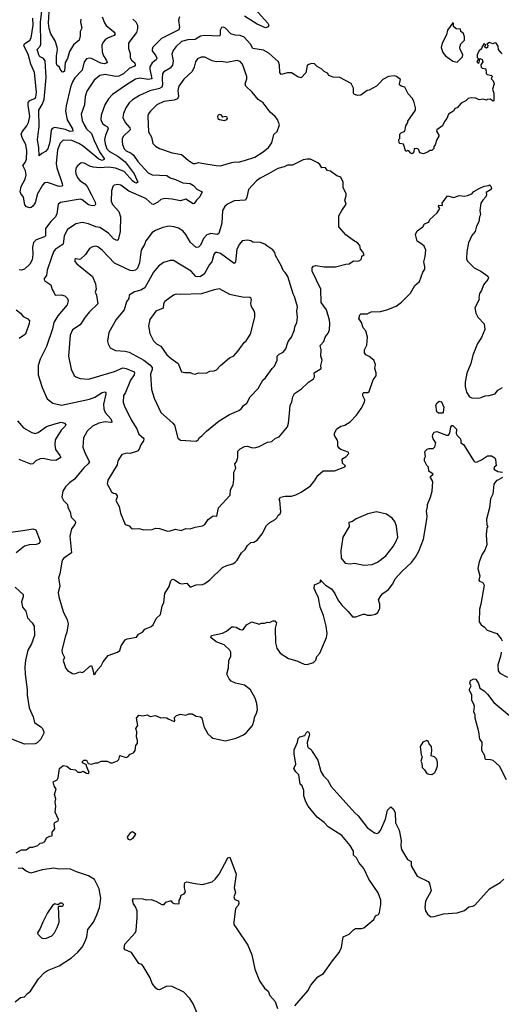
# Model space of a CAD drawing. Extents: x 1954683 to 2060285, y 904798 to 1016299.
# Tile 414 of 472: x 2045619 to 2050217, y 967051 to 976459. Entities that reach past the tile are written whole.
import ezdxf

# ---------------------------------------------------------------- set-up
doc = ezdxf.new("R2010")
doc.units = 0

msp = doc.modelspace()

# ---------------------------------------------------------------- linework, layer by layer
at = {"layer": '0CON10XD'}
for points in [[(2046405.5, 976485), (2046428.1, 976428.1), (2046444.7, 976404.7), (2046515.6, 976345), (2046530.6, 976325), (2046521.2, 976308.8), (2046464.4, 976285), (2046434.8, 976265.2), (2046416.5, 976245), (2046401.5, 976215), (2046405, 976152), (2046419.6, 976115), (2046448.8, 976068.8), (2046453.1, 976045), (2046425, 976035.9), (2046394.2, 976044.2), (2046305, 976088.5), (2046285, 976091.5), (2046256.5, 976083.5), (2046233.8, 976056.2), (2046214.1, 975975.9), (2046146.5, 975903.5), (2046123.8, 975866.2), (2046104.2, 975815), (2046061.6, 975635), (2046056.7, 975585), (2046073, 975503), (2046123.9, 975415), (2046126.8, 975393.2), (2046098, 975392), (2046055, 975408.9), (2045955, 975428.1), (2045930.1, 975419.9), (2045918, 975402), (2045905, 975290), (2045887.7, 975225), (2045865, 975200), (2045829.4, 975180.6), (2045805, 975157.5), (2045802.9, 975235), (2045789.5, 975315), (2045795.4, 975365), (2045803.1, 975435), (2045802.9, 975595), (2045832.9, 975647.1), (2045851.8, 975695), (2045870.2, 975905), (2045861.1, 976065), (2045845, 976089.1), (2045815, 976102.9), (2045805, 976114.4), (2045786.2, 976175), (2045812.8, 976207.3), (2045819.7, 976225), (2045817.3, 976435), (2045836.2, 976595)], [(2046201.2, 976465), (2046200.3, 976435), (2046211.1, 976378.9), (2046197.1, 976345), (2046197.5, 976305), (2046185.8, 976264.2), (2046131.4, 976218.6), (2046095.4, 976155), (2046075, 976086.7), (2046051.3, 976048.7), (2046045, 975966.7), (2046035, 975958.8), (2046025, 975961.2), (2046004.2, 975985), (2046000, 976005), (2045975, 976022.5), (2045970, 976040), (2045970.5, 976115), (2045978.7, 976171.3), (2045975.3, 976195), (2045956.8, 976256.8), (2045916.2, 976325), (2045900.8, 976375), (2045894.2, 976425), (2045903.7, 976586.3)], [(2047863.2, 976563.2), (2047986.9, 976425), (2047998.1, 976405), (2047990.9, 976389.1), (2047965, 976382), (2047885, 976415.4), (2047765, 976492.5)], [(2047145, 976486.2), (2047134.6, 976455.4), (2047145.3, 976385), (2047138.3, 976361.7), (2046971.9, 976278.1), (2046890, 976195), (2046882.5, 976175), (2046885, 976161.2), (2046919.6, 976115), (2046928.5, 976091.5), (2046921.1, 976075), (2046884.4, 976045.6), (2046860.1, 976009.9), (2046860, 975985), (2046880.8, 975895), (2046845, 975886.6), (2046765, 975900.9), (2046725, 975889.2), (2046629.2, 975830.8), (2046505, 975743.3), (2046467.7, 975702.3), (2046431.9, 975645), (2046396.2, 975545), (2046393.6, 975505), (2046398.9, 975485), (2046413.1, 975465), (2046435, 975448.8), (2046456.2, 975435), (2046463.1, 975415), (2046437.3, 975355), (2046428.9, 975315), (2046433.7, 975273.7), (2046451.8, 975225), (2046475, 975198.4), (2046555.1, 975155.1), (2046625, 975099.7), (2046711.1, 974985), (2046746.7, 974905), (2046735, 974898), (2046715, 974904.6), (2046695, 974918.5), (2046617.7, 975007.7), (2046535, 975041), (2046465, 975050), (2046385, 975041.9), (2046320, 975050), (2046288.6, 975058.6), (2046235, 975087.5), (2046205, 975091.2), (2046173, 975067), (2046159.2, 975045), (2046150, 975015), (2046154.2, 974985), (2046173.1, 974945), (2046195, 974918.1), (2046239.7, 974889.7), (2046263.6, 974865), (2046303.9, 974783.9), (2046338.5, 974715), (2046342.9, 974695), (2046335, 974682.5), (2046315, 974680), (2046275, 974690.5), (2046215, 974736), (2046195, 974742.8), (2046007.1, 974712.9), (2045985, 974696.7), (2045972.9, 974605), (2045961.9, 974575), (2045915, 974531.4), (2045866.4, 974465), (2045865.6, 974395), (2045854, 974385), (2045775, 974355.5), (2045751.2, 974328.8), (2045740, 974285), (2045743.7, 974216.3), (2045736.7, 974165), (2045715, 974121.4), (2045664.3, 974075.7), (2045635, 974065.8), (2045615, 974070)], [(2046697.5, 976465), (2046729.1, 976439.1), (2046743.1, 976405), (2046744.4, 976375), (2046733.8, 976336.2), (2046670, 976255), (2046658.6, 976235), (2046656.9, 976215), (2046658.6, 976185), (2046672.9, 976135), (2046673.1, 976095), (2046685, 976072.5), (2046716.9, 976045), (2046720.5, 976025), (2046715.6, 976015), (2046665, 975993.7), (2046609.2, 975940.8), (2046565, 975918.5), (2046535, 975917.5), (2046435, 975933.9), (2046385, 975924.5), (2046330.5, 975879.5), (2046258.5, 975775), (2046243.1, 975725), (2046236.2, 975645), (2046204.4, 975555), (2046216.5, 975495), (2046234.6, 975455), (2046256.9, 975415), (2046305, 975370), (2046328.5, 975305), (2046380.9, 975195), (2046427.1, 975125), (2046405, 975114.8), (2046375, 975125.3), (2046225, 975248.9), (2046183.5, 975275), (2046115, 975302.9), (2046035, 975306.8), (2046005, 975278.6), (2045980.6, 975215), (2045967.9, 975085), (2045973.8, 975043.8), (2046025.5, 974895), (2046026.9, 974875), (2046021.8, 974868.2), (2045995, 974864.7), (2045885, 974904.6), (2045855, 974898.5), (2045835, 974877.8), (2045788.9, 974795), (2045765, 974710), (2045745, 974678), (2045727, 974663), (2045715, 974661.2), (2045685, 974671.2), (2045669.1, 974689.1), (2045653.8, 974763.8), (2045628.8, 974798.8), (2045624.5, 974815), (2045633.2, 974865), (2045670.8, 974935), (2045681.3, 974975), (2045675.3, 975015), (2045649.2, 975065), (2045670.8, 975095), (2045682.8, 975125), (2045686.9, 975205), (2045678, 975265), (2045643.8, 975323.8), (2045634.1, 975365), (2045641.9, 975388.1), (2045687, 975443), (2045702.3, 975477.7), (2045714.7, 975535), (2045708.1, 975581.9), (2045698.3, 975635), (2045700.8, 975669.1), (2045715, 975687.3), (2045755, 975702.1), (2045771.5, 975715), (2045780.3, 975765), (2045760.4, 975955), (2045725.2, 976035.2), (2045699.1, 976130.9), (2045663.5, 976195), (2045659.3, 976215), (2045665, 976228), (2045715, 976263.8), (2045727.9, 976285), (2045747.6, 976405), (2045742.6, 976472.6)], [(2050225, 976133.3), (2050215, 976142.5), (2050190, 976175), (2050187.5, 976205), (2050167.5, 976235), (2050155, 976237.5), (2050135, 976227.5), (2050105, 976240), (2050080, 976225), (2050090, 976215), (2050085, 976192.5), (2050075, 976187.5), (2050060, 976195), (2050060, 976205), (2050070, 976215), (2050055, 976230), (2050030, 976195), (2050028.3, 976181.7), (2050005, 976160), (2049987.5, 976125), (2049988.3, 976098.3), (2050000, 976085), (2049982.5, 976055), (2049995, 976042.5), (2050005, 976050), (2050013, 976087), (2050035, 976077.5), (2050040, 976055), (2050023, 976027), (2050023.8, 976005), (2050035, 975996.7), (2050068.8, 975988.8), (2050073.3, 975945), (2050083.9, 975933.9), (2050127.5, 975925), (2050130, 975915), (2050120, 975895), (2050140, 975875), (2050150, 975845), (2050132.5, 975795), (2050146.1, 975756.1), (2050147.5, 975685), (2050135, 975680), (2050115, 975700), (2050083.6, 975696.4), (2050075, 975690), (2050045, 975700), (2050005, 975693.3), (2049975, 975707.5), (2049930.7, 975710.7), (2049900, 975705), (2049880, 975685), (2049835, 975662.5), (2049797.5, 975615), (2049775, 975610), (2049763, 975587), (2049712.5, 975555), (2049696.7, 975515), (2049675, 975487.5), (2049656.2, 975445), (2049602.5, 975405), (2049597.5, 975395), (2049620, 975355), (2049620, 975345), (2049603.3, 975315), (2049587, 975263), (2049572.5, 975245), (2049571.7, 975228.3), (2049555, 975210), (2049535, 975210), (2049520, 975195), (2049475, 975177.5), (2049440, 975185), (2049430, 975215), (2049420, 975225), (2049385, 975227.5), (2049382.5, 975195), (2049365, 975177.5), (2049352.3, 975182.3), (2049335, 975206.7), (2049325, 975210), (2049305, 975200), (2049285, 975270), (2049250, 975275), (2049243, 975283), (2049240, 975315), (2049250, 975325), (2049250, 975365), (2049261.7, 975378.3), (2049296.1, 975393.9), (2049306.2, 975445), (2049323.3, 975475), (2049325, 975490), (2049396.7, 975595), (2049397.5, 975615), (2049381.7, 975681.7), (2049367.5, 975707.5), (2049329.3, 975749.3), (2049296.2, 975815), (2049262, 975822), (2049246.7, 975835), (2049244.2, 975845), (2049255.8, 975885.8), (2049217.5, 975915), (2049195, 975923.3), (2049140, 975915), (2049085, 975886.7), (2049055, 975852.5), (2049025, 975823.3), (2048955, 975786.7), (2048935, 975783.3), (2048875, 975736.2), (2048846.1, 975733.9), (2048815, 975743.3), (2048806.7, 975755), (2048806.2, 975805), (2048785, 975850), (2048675, 975907.5), (2048610.7, 975910.7), (2048570, 975925), (2048556.4, 975946.4), (2048525, 975962.5), (2048505, 975987.5), (2048460.7, 976010.7), (2048435, 976037.5), (2048405, 976040), (2048378.3, 976031.7), (2048365, 976020), (2048349.5, 975950.5), (2048307, 975903), (2048275, 975913.8), (2048215, 975951.2), (2048175, 975950.8), (2048115.9, 975935.9), (2048102, 975955), (2048099.5, 976025), (2048088.6, 976055), (2047998.3, 976138.3), (2047948, 976168), (2047845, 976183.6), (2047823.5, 976225), (2047761.8, 976291.8), (2047725, 976308.6), (2047675, 976311.9), (2047633.4, 976323.4), (2047585, 976378.8), (2047565, 976388.8), (2047546, 976384), (2047532.4, 976357.6), (2047534.2, 976315), (2047525, 976300), (2047385, 976306.5), (2047345, 976302.2), (2047295, 976267.9), (2047225, 976266.8), (2047165, 976250.4), (2047109.9, 976200.1), (2047083.8, 976165), (2047071.7, 976128.3), (2047085.4, 976065), (2047076.2, 976025), (2047054, 975996), (2046995, 975960), (2046983.8, 975945), (2046979.2, 975895), (2046983.7, 975835), (2046976.3, 975813.7), (2046955, 975800.5), (2046862.4, 975777.6), (2046762.5, 975735), (2046695, 975693.3), (2046665, 975664.3), (2046633.4, 975616.6), (2046608.3, 975561.7), (2046602.5, 975525), (2046625.5, 975475), (2046668.8, 975425), (2046673.3, 975405), (2046608.5, 975345), (2046597.5, 975325), (2046595.5, 975294.5), (2046599.1, 975265), (2046615.9, 975225.9), (2046635, 975207.1), (2046683.2, 975183.2), (2046705.3, 975165.2), (2046747.5, 975105), (2046844.4, 974995), (2046885, 974976.8), (2047025, 974971.1), (2047055, 974946.7), (2047105, 974933.3), (2047175, 974900), (2047245, 974892.2), (2047277.1, 974875), (2047310.4, 974840.4), (2047361.2, 974815), (2047338, 974765), (2047305.7, 974734.3), (2047285, 974702.5), (2047275, 974698.8), (2047205, 974742.5), (2047155, 974729.1), (2047075, 974744.6), (2047005, 974748.9), (2046965, 974740.9), (2046936.3, 974713.7), (2046895, 974692.2), (2046884.6, 974694.6), (2046825.9, 974745.9), (2046799.5, 974760.5), (2046661.9, 974821.9), (2046585, 974877.5), (2046555, 974883.8), (2046521.7, 974878.3), (2046506.4, 974863.6), (2046494, 974825), (2046491.1, 974725), (2046505, 974694.2), (2046564.3, 974625), (2046581.9, 974575), (2046577.8, 974435), (2046560, 974355), (2046545, 974348.1), (2046515, 974364.5), (2046467.8, 974417.8), (2046385, 974474.5), (2046345, 974478.1), (2046275, 974508.5), (2046215, 974519.4), (2046155, 974509.2), (2046075, 974454.2), (2046042.7, 974395), (2046034.4, 974315), (2045956.9, 974263.1), (2045940.5, 974239.5), (2045921.2, 974185), (2045880, 974065), (2045875.8, 974014.2), (2045853.8, 973985), (2045853.8, 973975), (2045858.8, 973965), (2045916.2, 973925), (2045929.2, 973879.2), (2045946.1, 973856.1), (2045956.7, 973826.7), (2046015, 973829.5), (2046050.8, 973820.8), (2046075.8, 973795), (2046082.3, 973772.3), (2046071.1, 973735), (2045981.9, 973628.1), (2045945.9, 973565), (2045932.7, 973505), (2045874.6, 973335.4), (2045812.5, 973215), (2045795.8, 973155), (2045794.4, 973065), (2045832.5, 972945), (2045880.8, 972835), (2045935, 972794.4), (2046016.6, 972776.6), (2046285, 972832.7), (2046335, 972850.4), (2046405, 972896.8), (2046432.1, 972902.1), (2046440, 972895), (2046441.7, 972881.7), (2046418.8, 972785), (2046421.7, 972741.7), (2046434, 972704), (2046489.1, 972645), (2046499.1, 972620.9), (2046497, 972613), (2046488.9, 972611.1), (2046435, 972616.8), (2046375.3, 972604.7), (2046315.3, 972574.8), (2046262, 972528), (2046226.9, 972465), (2046220, 972375), (2046243.1, 972315), (2046284.3, 972235), (2046273.1, 972215), (2046232.3, 972177.7), (2046142.7, 972067.3), (2046095, 972033.3), (2046056.7, 971995), (2046030, 971955), (2046026.4, 971936.4), (2046021.2, 971895), (2046038, 971865), (2046075.7, 971825.7), (2046078.8, 971798.8), (2046100, 971755), (2046110.8, 971705), (2046147.9, 971667.9), (2046152.5, 971655), (2046145.8, 971635), (2046112.5, 971595), (2046095.8, 971525), (2046114, 971365), (2046040, 971315), (2046024.3, 971295.7), (2046000.8, 971165), (2045988, 971125), (2046001.2, 971045), (2045986, 970985), (2045992, 970945), (2046032.6, 970802.6), (2046071.2, 970725), (2046080.8, 970685), (2046069.2, 970605), (2046055, 970570), (2046021.2, 970435), (2046025, 970410), (2046046.7, 970365), (2046033.3, 970335), (2046046.2, 970296.2), (2046056.4, 970266.4), (2046075, 970240), (2046123, 970213), (2046145, 970207.5), (2046193, 970227), (2046215, 970222.5), (2046235, 970230), (2046285, 970280), (2046305, 970286.7), (2046322.5, 970225), (2046322.5, 970205), (2046335, 970202.5)], [(2049795, 976053.3), (2049847.5, 976105), (2049850, 976125), (2049823.3, 976175), (2049820, 976195), (2049831.2, 976228.8), (2049865.6, 976264.4), (2049865.6, 976295.6), (2049856.1, 976326.1), (2049830, 976345), (2049828.3, 976368.3), (2049785, 976370), (2049760, 976395), (2049760, 976425), (2049755, 976430), (2049702.3, 976357.7), (2049693.3, 976315), (2049652.9, 976235), (2049643.2, 976193.2), (2049659.2, 976145), (2049685, 976114), (2049755, 976061.2), (2049795, 976053.3)], [(2047535, 975063.1), (2047645, 975095.7), (2047675, 975100), (2047705, 975096.2), (2047765, 975112.5), (2047865, 975146), (2047943.3, 975195), (2047993.2, 975236.8), (2048027, 975283), (2048045, 975363.3), (2048078.3, 975391.7), (2048098.8, 975455), (2048078.8, 975505), (2048056.7, 975535), (2048011.2, 975575), (2047943.8, 975665), (2047895, 975696), (2047838.6, 975765), (2047778, 975825), (2047770.8, 975845), (2047788, 975895), (2047787.1, 975915), (2047745.7, 976035), (2047725, 976060), (2047695, 976070), (2047595, 976048.6), (2047545, 976060), (2047496.1, 976056.1), (2047455, 976066), (2047385, 976100), (2047350.3, 976099.7), (2047315, 976086.2), (2047297.1, 976055), (2047285.6, 976005), (2047266.9, 975965), (2047185, 975891.9), (2047138.5, 975825), (2047129.1, 975780.9), (2047135.4, 975725), (2047126.6, 975703.4), (2047095, 975689.2), (2046995, 975677.3), (2046928, 975645), (2046866.2, 975583.8), (2046846.9, 975555), (2046842.5, 975535), (2046847.3, 975387.3), (2046876.6, 975336.6), (2046891.4, 975275), (2046915, 975250), (2046955, 975227.5), (2047075, 975185.8), (2047165, 975170.8), (2047226.2, 975115), (2047274.6, 975084.6), (2047295, 975083.6), (2047325.6, 975095.6), (2047357, 975087), (2047494.3, 975064.3), (2047535, 975063.1)], [(2047575, 975494), (2047597.5, 975505), (2047602.5, 975515), (2047598.3, 975528.3), (2047585, 975532.5), (2047558.3, 975528.3), (2047545, 975547.5), (2047525, 975552.5), (2047512.5, 975545), (2047506.4, 975533.6), (2047511.2, 975515), (2047525, 975506.2), (2047575, 975494)], [(2047030.7, 971570.7), (2047055, 971573.3), (2047105, 971590.8), (2047160.7, 971579.3), (2047205, 971596), (2047245.8, 971594.2), (2047295, 971610.8), (2047365, 971623.8), (2047385, 971636.7), (2047417.3, 971682.7), (2047455, 971711.2), (2047467, 971717), (2047500, 971715), (2047516.2, 971795), (2047628, 971915), (2047632.9, 971965), (2047655.8, 972014.2), (2047663.8, 972063.8), (2047664.2, 972135.8), (2047681.2, 972175), (2047671.4, 972215), (2047688, 972235), (2047700.8, 972275), (2047702, 972335), (2047725, 972359.2), (2047765, 972382), (2047795, 972384.3), (2047842.3, 972367.7), (2047875, 972372), (2047905, 972381.2), (2047985, 972423.3), (2048025, 972427.5), (2048061.2, 972458.8), (2048095, 972472), (2048175, 972567.5), (2048186.2, 972605), (2048194, 972695), (2048200, 972775), (2048216.9, 972803.1), (2048225.5, 972854.5), (2048242.7, 972887.3), (2048309.1, 972930.9), (2048375.9, 972994.1), (2048423.9, 973026.1), (2048433.8, 973045), (2048430, 973085), (2048497.5, 973125), (2048493.3, 973155), (2048506, 973205), (2048494.3, 973245), (2048497.3, 973302.7), (2048489.2, 973345), (2048522, 973385), (2048534.5, 973425.5), (2048565.6, 973464.4), (2048576, 973495), (2048580.8, 973555), (2048577, 973587), (2048547.5, 973685), (2048497.5, 973755), (2048492.7, 973885), (2048410, 974055), (2048412.7, 974087.3), (2048423.3, 974105), (2048445, 974110.8), (2048525, 974098), (2048593.9, 974096.1), (2048635, 974098.8), (2048731.7, 974121.7), (2048765, 974126.7), (2048805, 974153.3), (2048845, 974150), (2048865, 974157.5), (2048882.5, 974175), (2048885, 974200), (2048907.5, 974215), (2048892.5, 974245), (2048873.3, 974265), (2048865, 974300), (2048845, 974327.5), (2048805, 974350), (2048734.2, 974404.2), (2048665, 974480), (2048667.5, 974585), (2048693.3, 974635), (2048736.7, 974695), (2048723.3, 974735), (2048736.7, 974775), (2048736.7, 974795), (2048707.5, 974855), (2048706.7, 974905), (2048685, 974952.5), (2048646.4, 974966.4), (2048585, 975012.5), (2048559.3, 975019.3), (2048535, 975046), (2048503.9, 975043.9), (2048483.3, 975075), (2048465, 975090), (2048395, 975126.7), (2048365, 975126.7), (2048325, 975120), (2048225, 975068), (2048175, 975068.8), (2048145, 975052.5), (2048085, 975037.5), (2047995.6, 974984.4), (2047913.8, 974945), (2047879.4, 974920.6), (2047805, 974836.2), (2047787.9, 974762.1), (2047775.5, 974734.5), (2047665, 974729.4), (2047603.4, 974696.6), (2047578.8, 974675), (2047554.2, 974635), (2047548.1, 974515), (2047521.2, 974415), (2047505, 974407.5), (2047445, 974414.4), (2047405, 974404.2), (2047375, 974369.2), (2047345, 974305.8), (2047325, 974284.3), (2047305, 974282.5), (2047248.3, 974328.3), (2047205.4, 974405.4), (2047175, 974440), (2047135, 974465.8), (2047095, 974480), (2047045, 974485.8), (2046985, 974474.2), (2046915, 974445.6), (2046885, 974426), (2046824.4, 974345), (2046814.5, 974315.5), (2046780, 974255), (2046772.4, 974212.4), (2046763.5, 974135), (2046744.7, 974085.3), (2046725, 974066.7), (2046695, 974058.1), (2046672.2, 974062.2), (2046525, 974131.9), (2046405, 974256.5), (2046365, 974288.1), (2046345, 974294.4), (2046315, 974288.1), (2046285, 974271.4), (2046245.6, 974214.4), (2046200.5, 974169.5), (2046185, 974166.2), (2046155, 974173.3), (2046145, 974166.7), (2046145, 974147.5), (2046165, 974126.2), (2046314.5, 974004.5), (2046341.2, 973935), (2046348.6, 973885), (2046340.8, 973855), (2046351.9, 973825), (2046365.6, 973745), (2046283.6, 973666.4), (2046242.9, 973615), (2046197.6, 973542.4), (2046124.2, 973495), (2046100, 973445), (2046084.3, 973244.3), (2046110.7, 973120.7), (2046139.2, 973059.2), (2046155.8, 973045.8), (2046195, 973031.2), (2046275, 973022.9), (2046525, 973097.3), (2046605, 973130.8), (2046635, 973126.2), (2046711.4, 973095), (2046715.6, 973085), (2046710.4, 973065), (2046677.3, 973015), (2046630, 972895), (2046611.3, 972868.7), (2046606.7, 972805), (2046618.1, 972765), (2046683.1, 972635), (2046737.9, 972547.9), (2046757.6, 972497.6), (2046797.1, 972465), (2046802.9, 972455), (2046801.9, 972435), (2046775.8, 972395), (2046760, 972355), (2046745, 972337.5), (2046675, 972314), (2046644.2, 972315.8), (2046593.3, 972305), (2046556.1, 972243.9), (2046548, 972205), (2046460.9, 972059.1), (2046454.2, 972025), (2046495, 971946.7), (2046514.2, 971934.2), (2046535, 971930), (2046549.5, 971909.5), (2046550, 971895), (2046536.7, 971865), (2046568.8, 971808.8), (2046580, 971745), (2046626.7, 971636.7), (2046665, 971623.3), (2046685, 971597.5), (2046695, 971593.3), (2046755, 971596.2), (2046805, 971584), (2046885, 971587.5), (2046915, 971600), (2046955, 971598), (2047030.7, 971570.7)], [(2046335, 970202.5), (2046349.3, 970230.7), (2046395.6, 970284.4), (2046416, 970324), (2046462.5, 970385), (2046553.6, 970416.4), (2046575, 970432.5), (2046586.7, 970475), (2046626, 970534), (2046645, 970543.8), (2046735, 970560), (2046752.9, 970587.1), (2046792.5, 970605), (2046812.5, 970635), (2046875, 970660), (2046894.1, 970675.9), (2046921.7, 970738.3), (2046963.6, 970776.4), (2046978.8, 970855), (2046995, 970890), (2047004, 970975), (2047045, 971043.3), (2047063.2, 971096.8), (2047075, 971110), (2047085, 971113.3), (2047102.5, 971105), (2047145, 971073.8), (2047165, 971068.8), (2047215, 971073.8), (2047245, 971038), (2047305, 971060), (2047365, 971061.2), (2047385, 971070), (2047432.7, 971107.3), (2047555, 971225.8), (2047597.5, 971245), (2047655, 971260.8), (2047676, 971275), (2047696, 971295), (2047735.9, 971364.1), (2047770, 971395), (2047795, 971433.3), (2047825, 971463.3), (2047855, 971466.7), (2047885, 971486.7), (2047934.1, 971545.9), (2047976.7, 971625), (2048005.9, 971654.1), (2048058.3, 971681.7), (2048075, 971697.5), (2048087.5, 971725), (2048105, 971737.5), (2048113.3, 971755), (2048103.6, 971863.6), (2048097.5, 971875), (2048107.5, 971895), (2048152.7, 971907.3), (2048212.7, 971907.3), (2048255, 971918), (2048305.5, 971944.5), (2048395, 972003.3), (2048435, 972052.5), (2048466.7, 972105), (2048515, 972146.7), (2048625, 972148.8), (2048723, 972187), (2048730, 972195), (2048701.7, 972221.7), (2048698.8, 972255), (2048703.3, 972265), (2048735, 972284.2), (2048762.5, 972315), (2048755, 972326.7), (2048685, 972350.8), (2048672.2, 972362.2), (2048656.2, 972385), (2048656.2, 972425), (2048650, 972445), (2048623.8, 972485), (2048623.8, 972505), (2048643.8, 972545), (2048685, 972574), (2048722.5, 972585), (2048773.3, 972615), (2048835, 972678.8), (2048880.8, 972745), (2048910.6, 972805), (2048912.9, 972825), (2048895.4, 972865), (2048893.8, 972886.2), (2048904.6, 972895.4), (2048942.5, 972897.5), (2048955.8, 972905), (2048995, 973017.5), (2049021.2, 973055), (2049023.3, 973085), (2049010, 973125), (2049016, 973165), (2049001.2, 973205), (2048955, 973240), (2048922.5, 973255), (2048910, 973275), (2048910.8, 973305), (2048932.5, 973347.5), (2048938.8, 973425), (2048922.5, 973485), (2048899.2, 973515), (2048882.5, 973565), (2048858, 973605), (2048865, 973640), (2048875, 973647.5), (2048935, 973648), (2048975, 973666.7), (2049065, 973670), (2049125, 973686.7), (2049215, 973720), (2049265, 973760), (2049350, 973845), (2049391.2, 973918.8), (2049435, 973957.5), (2049468, 974045), (2049485.8, 974075), (2049487.7, 974097.7), (2049478.8, 974145), (2049491.2, 974195), (2049496.2, 974255), (2049480, 974295), (2049460, 974315), (2049415, 974343.3), (2049397.5, 974405), (2049415, 974442.5), (2049469.3, 974480.7), (2049482.7, 974507.3), (2049526.2, 974523.8), (2049535, 974550), (2049606.1, 974613.9), (2049630, 974655), (2049617.5, 974675), (2049620, 974685), (2049656.4, 974683.6), (2049652.5, 974705), (2049703, 974777), (2049765, 974761.2), (2049815, 974778.8), (2049865, 974773.8), (2049895, 974780), (2049935, 974793.3), (2049955, 974816.7), (2050005, 974846.7), (2050055, 974867.5), (2050097, 974873), (2050105, 974880), (2050117, 974867), (2050123.3, 974845), (2050115, 974832.5), (2050073, 974807), (2050077.5, 974785), (2050070, 974765), (2050040, 974735), (2050021.2, 974705), (2050013.3, 974635), (2050020, 974595), (2050008.8, 974575), (2050001.7, 974528.3), (2049980, 974485), (2049968.8, 974435), (2049935, 974396.7), (2049904.5, 974325.5), (2049888.5, 974245), (2049885.7, 974175), (2049895, 974152), (2049957, 974087), (2050023.3, 974055), (2050087.7, 974007.7), (2050093.8, 973995), (2050088.8, 973975), (2050046.7, 973925), (2050029.5, 973870.5), (2050008.3, 973841.7), (2050003.3, 973805), (2050007.5, 973785), (2049966.2, 973705), (2049973.8, 973655), (2049993.8, 973615), (2050053.6, 973553.6), (2050061.2, 973498.8), (2050029.1, 973420.9), (2049990.8, 973365), (2049945.6, 973254.4), (2049926.9, 973175), (2049887.2, 973082.8), (2049872.2, 972995), (2049872.1, 972955), (2049885, 972898.8), (2049915, 972856), (2049936.8, 972846.8), (2049995, 972843.1), (2050025, 972848.6), (2050064.5, 972865.5), (2050103, 972867), (2050157.5, 972885), (2050182.7, 972917.3), (2050230, 972945)], [(2047305, 972431.2), (2047323.3, 972445), (2047335, 972467.5), (2047357.7, 972482.3), (2047401.7, 972528.3), (2047524.4, 972625.6), (2047622.5, 972685), (2047710, 972725), (2047736.7, 972745), (2047755, 972773.3), (2047786.2, 972795), (2047818.8, 972855), (2047894.2, 972935), (2047939.2, 973015), (2047965, 973038), (2048029.2, 973125), (2048052.9, 973147.1), (2048077.5, 973205), (2048077.1, 973245), (2048095, 973262.9), (2048135, 973281.2), (2048161.2, 973315), (2048182, 973385), (2048215, 973426.7), (2048242.5, 973495), (2048246, 973525), (2048265.7, 973565), (2048270.8, 973615), (2048265.7, 973675), (2048271.4, 973715), (2048244.2, 973815), (2048230.7, 973839.3), (2048178, 974005), (2048155, 974043.3), (2048133, 974063), (2048119.2, 974105), (2048061.2, 974205), (2048054.2, 974235), (2048035, 974260), (2047977, 974297), (2047960, 974315), (2047919.3, 974329.3), (2047845, 974334.2), (2047825, 974346.2), (2047795, 974352), (2047744.4, 974345.6), (2047717.5, 974315), (2047692.6, 974267.4), (2047678.9, 974145), (2047675, 974134), (2047665, 974129.2), (2047537.1, 974225), (2047505, 974235.5), (2047485, 974234.2), (2047471.1, 974215), (2047454.4, 974145), (2047431.2, 974118.8), (2047381.3, 974028.7), (2047345, 974004.5), (2047315, 974000.8), (2047300.8, 974005), (2047255, 974055.6), (2047145, 974123.1), (2047087.4, 974157.4), (2047055, 974158.6), (2046992, 974138), (2046944.2, 974105), (2046894.7, 974045.3), (2046815, 973895.5), (2046775, 973873.8), (2046715, 973857.5), (2046662.7, 973827.3), (2046660.8, 973795), (2046638.3, 973761.7), (2046615.6, 973685), (2046540, 973595), (2046470.3, 973469.7), (2046456.1, 973386.1), (2046462.1, 973362.1), (2046483.3, 973323.3), (2046535, 973298.8), (2046625, 973292.2), (2046665, 973281.8), (2046805, 973204.5), (2046861.1, 973161.1), (2046883.8, 973135), (2046883.8, 973115), (2046868.9, 973071.1), (2046877.8, 972925), (2046902.1, 972842.1), (2046966, 972705), (2047077.6, 972607.6), (2047095.5, 972585.5), (2047129.3, 972459.3), (2047155, 972440), (2047305, 972431.2)], [(2047295, 973072.5), (2047325, 973083.8), (2047399.3, 973080.7), (2047435, 973102), (2047475, 973102.5), (2047498.3, 973111.7), (2047536, 973155), (2047621.2, 973228.8), (2047662.5, 973247.5), (2047706, 973295), (2047761.2, 973375), (2047780.5, 973389.5), (2047822, 973455), (2047863.8, 973615), (2047863.3, 973655), (2047850.7, 973690.7), (2047835, 973707.5), (2047827.3, 973727.3), (2047824.4, 973745.6), (2047832, 973785), (2047827.1, 973797.1), (2047815, 973803.8), (2047745, 973806.7), (2047665, 973822), (2047624.3, 973834.3), (2047525, 973886), (2047475, 973877.1), (2047355, 973838.9), (2047155, 973832.5), (2047113.2, 973836.8), (2047086.7, 973825), (2047003.8, 973765), (2046991.2, 973745), (2046987.7, 973702.3), (2046918.8, 973675), (2046862, 973595), (2046848, 973535), (2046859.7, 973459.7), (2046895, 973390), (2046925, 973360), (2046967.7, 973337.7), (2047025, 973258), (2047065, 973221.2), (2047131.2, 973175), (2047162.5, 973095), (2047195, 973086.7), (2047245, 973088.8), (2047265, 973076.7), (2047295, 973072.5)], [(2045585, 973685.8), (2045625, 973655.7), (2045651.7, 973621.7), (2045695, 973600), (2045711.2, 973581.2), (2045710, 973555), (2045672.5, 973455), (2045615, 973411.4)], [(2049618.3, 972698.3), (2049603, 972713), (2049592.5, 972775), (2049603.6, 972796.4), (2049625, 972812.5), (2049645, 972807.5), (2049667.5, 972755), (2049661.7, 972708.3), (2049655, 972700), (2049618.3, 972698.3)], [(2045598, 972625), (2045655, 972560), (2045735, 972514.4), (2045765, 972505.7), (2045795, 972514.4), (2045875, 972570.3), (2045945, 972595.5), (2046015, 972611.9), (2046045, 972602.5), (2046058.8, 972588.8), (2046052.9, 972575), (2046013.1, 972536.9), (2045956.4, 972443.6), (2045954.4, 972395), (2045960.7, 972350.7), (2046003.1, 972295), (2046010, 972275), (2045965, 972247.8), (2045911.2, 972251.2), (2045845.3, 972265.3), (2045815, 972263.4), (2045772.2, 972245), (2045744.7, 972215.3), (2045725, 972211.8), (2045615, 972255.4)], [(2045585, 968497.5), (2045635, 968527.5), (2045681.7, 968528.3), (2045715, 968552.5), (2045745, 968552.5), (2045790.7, 968569.3), (2045815, 968590), (2045835, 968592.5), (2045857.5, 968605), (2045875, 968640), (2045905, 968657.5), (2045928.3, 968661.7), (2045927.5, 968695), (2045953, 968727), (2045947.5, 968775), (2045955, 968787.5), (2045986.4, 968803.6), (2045990, 968815), (2045957, 968887), (2045962.5, 968945), (2045956.4, 968983.6), (2045962.5, 969015), (2045950, 969055), (2045967.5, 969105), (2045949.3, 969139.3), (2045937.5, 969175), (2045977.5, 969195), (2045986.4, 969213.6), (2046000, 969305), (2046035, 969333.3), (2046067.5, 969325), (2046105, 969297.5), (2046151.7, 969291.7), (2046175, 969267.5), (2046205, 969267.5), (2046225, 969280), (2046255, 969260), (2046275, 969257.5), (2046282.5, 969265), (2046257.5, 969325), (2046257.5, 969337.5), (2046218.3, 969358.3), (2046218.3, 969371.7), (2046230, 969385), (2046255, 969382.5), (2046272.5, 969352.5), (2046303.8, 969343.8), (2046345, 969357.5), (2046365, 969357.5), (2046395, 969372.5), (2046455, 969373.3), (2046485, 969357.5), (2046505, 969357.5), (2046553, 969377), (2046565, 969390), (2046575, 969427.5), (2046635, 969410), (2046650, 969415), (2046675, 969440), (2046705, 969452.5), (2046720, 969475), (2046726.4, 969523.6), (2046743, 969547), (2046743, 969573), (2046733.3, 969605), (2046736.2, 969655), (2046727.5, 969685), (2046746.7, 969715), (2046733.8, 969785), (2046755, 969812.5), (2046795, 969807.5), (2046835, 969817.5), (2046865, 969800), (2046915, 969810), (2046965, 969787.5), (2046995, 969792.5), (2047025, 969787.5), (2047035, 969777.5), (2047095, 969752.5), (2047100, 969755), (2047098.3, 969791.7), (2047115, 969810), (2047155, 969822.5), (2047205, 969812.5), (2047235, 969827.5), (2047265, 969827.5), (2047305, 969803.3), (2047346, 969796), (2047357.5, 969787.5), (2047376.7, 969705), (2047416.2, 969635), (2047446.5, 969606.5), (2047464.3, 969594.3), (2047585, 969569.2), (2047686.3, 969593.7), (2047755.4, 969624.6), (2047785, 969648.6), (2047840.8, 969715), (2047858.1, 969765), (2047860.8, 969795), (2047877.3, 969822.7), (2047888.1, 969865), (2047882.9, 969925), (2047867.5, 969975), (2047821.2, 970055), (2047765, 970100), (2047679.5, 970119.5), (2047637, 970137), (2047619.3, 970159.3), (2047597.5, 970205), (2047613.8, 970265), (2047616.7, 970335), (2047633.9, 970376.1), (2047634.2, 970415), (2047625.6, 970435.6), (2047572.5, 970485), (2047493.9, 970513.9), (2047443.3, 970555), (2047450, 970575), (2047554.4, 970595.6), (2047594.3, 970615.7), (2047627.5, 970645), (2047645, 970657.5), (2047663, 970657), (2047685, 970653.3), (2047725, 970632), (2047745, 970630), (2047756.2, 970635), (2047785, 970677.5), (2047835, 970706.7), (2047905, 970683.3), (2047925, 970693.3), (2047957.7, 970692.3), (2047985, 970701.2), (2048005, 970700), (2048035, 970713.3), (2048055, 970713.3), (2048071.2, 970695), (2048059.2, 970645), (2048060, 970505), (2048074.4, 970455), (2048107.1, 970405), (2048185, 970354.3), (2048263.9, 970333.9), (2048335, 970302), (2048365, 970299.2), (2048423.9, 970316.1), (2048445, 970337.5), (2048456, 970375), (2048484, 970405), (2048546.7, 970555), (2048555.6, 970595), (2048546.6, 970663.4), (2048521.1, 970765), (2048489.2, 970845), (2048472.5, 970935), (2048444.5, 970994.5), (2048431.2, 971025), (2048435, 971060), (2048490, 971085), (2048490, 971105), (2048495, 971107.5), (2048500, 971095), (2048540, 971055), (2048595, 971019.2), (2048626.7, 970975), (2048657.5, 970915), (2048696, 970865), (2048756.7, 970805), (2048795, 970753.3), (2048828.3, 970751.7), (2048897, 970777), (2048915, 970777.5), (2048935, 970767.5), (2048975, 970767.5), (2049015, 970777.5), (2049037.5, 970795), (2049057.5, 970835), (2049056.7, 970875), (2049043.8, 970915), (2049066.7, 970955), (2049085, 970976.7), (2049138.8, 971015), (2049180.5, 971069.5), (2049203.8, 971115), (2049266, 971185), (2049358.3, 971271.7), (2049397.3, 971322.7), (2049430.3, 971379.7), (2049475.7, 971495), (2049505, 971682.5), (2049508.8, 971715), (2049504.1, 971764.1), (2049514, 971805), (2049512.3, 971827.7), (2049542.3, 971897.7), (2049558, 971955), (2049563.8, 972045), (2049540, 972085), (2049540, 972095), (2049567.5, 972115), (2049526.7, 972145), (2049521.7, 972181.7), (2049505, 972200), (2049483.3, 972245), (2049483.6, 972266.4), (2049492.5, 972285), (2049487.5, 972325), (2049490, 972335), (2049510, 972355), (2049527, 972363), (2049567, 972363), (2049581.7, 972378.3), (2049591.2, 972415), (2049566.2, 972455), (2049562, 972475), (2049563.3, 972495), (2049575, 972517.5), (2049603, 972523), (2049695, 972487.5), (2049711.7, 972488.3), (2049725, 972510), (2049736.1, 972563.9), (2049745, 972580), (2049755, 972582.5), (2049790, 972545), (2049786.7, 972505), (2049795.9, 972485.9), (2049826.7, 972455), (2049832.5, 972435), (2049830, 972415), (2049855, 972400), (2049957, 972237), (2049975, 972230), (2049985.9, 972234.1), (2050027, 972253), (2050085, 972292.5), (2050125, 972292.5), (2050155, 972272.5), (2050163.3, 972255), (2050167.5, 972195), (2050152.5, 972185), (2050147.5, 972165), (2050185, 972143.3), (2050230, 972135)], [(2050227.5, 972085), (2050185, 972060), (2050172.5, 972055), (2050145, 972020), (2050136, 971925), (2050115, 971880), (2050105.9, 971794.1), (2050076, 971685), (2050078.3, 971628.3), (2050087.5, 971615), (2050080, 971605), (2050072.2, 971535), (2050078.3, 971441.7), (2050059.5, 971390.5), (2050035, 971352.5), (2050005, 971280), (2049992.5, 971215), (2050013.9, 971143.9), (2050003.8, 971105), (2050010, 971095), (2050039.7, 971079.7), (2050054.3, 971055), (2050023.3, 970875), (2050009.5, 970825), (2050005.7, 970705), (2050025, 970676.2), (2050056.7, 970655), (2050083.3, 970625), (2050175, 970594), (2050215, 970544.2), (2050224.4, 970525)], [(2048905, 971247.5), (2048985, 971252.9), (2049035, 971275.7), (2049113.8, 971336.2), (2049184.3, 971425), (2049213.1, 971475), (2049228.1, 971515), (2049217.9, 971617.9), (2049200.6, 971665), (2049176.8, 971696.8), (2049120, 971735), (2049025, 971755.7), (2048942.6, 971737.4), (2048831.1, 971688.9), (2048795, 971663.3), (2048762.5, 971655), (2048766.2, 971615), (2048705.5, 971514.5), (2048685.6, 971385), (2048687.1, 971315), (2048725, 971266), (2048775, 971258), (2048815, 971265.6), (2048905, 971247.5)], [(2045535, 971562.7), (2045647.5, 971577.5), (2045742.8, 971592.8), (2045774.2, 971585), (2045813.8, 971475), (2045803.3, 971455), (2045775.4, 971444.6), (2045709.3, 971440.7), (2045665, 971428.5), (2045584.6, 971365)], [(2045576.6, 971036.6), (2045650.8, 970965), (2045652.5, 970945), (2045636.7, 970895), (2045644.2, 970845), (2045675.7, 970805.7), (2045694.2, 970745), (2045739.2, 970695), (2045755.6, 970665), (2045760, 970575), (2045731.4, 970495), (2045696.9, 970435), (2045674.4, 970335), (2045668.5, 970275), (2045671.1, 970205), (2045688.9, 970055), (2045688.5, 970005), (2045708.6, 969885), (2045748.8, 969798.8), (2045758.8, 969745), (2045821.7, 969701.7), (2045836.2, 969685), (2045848, 969655), (2045847.7, 969642.3), (2045820, 969585), (2045785, 969550), (2045765, 969540), (2045663, 969537), (2045543.2, 969583.2)], [(2050217.5, 970415), (2050210.8, 970375), (2050184, 970295), (2050187, 970237), (2050204.2, 970214.2), (2050275, 970176.7)], [(2050266.8, 969196.8), (2050200.8, 969325), (2050139.7, 969379.7), (2050115, 969388), (2050068.3, 969388.3), (2050062.5, 969395), (2050060, 969425), (2050031.2, 969475), (2050036.2, 969555), (2050013.8, 969585), (2050004.1, 969654.1), (2049968, 969785), (2049968, 969815), (2049953.8, 969845), (2049960, 969895), (2049955, 969920), (2049936.7, 969955), (2049936.4, 970006.4), (2049910, 970055), (2049930, 970095), (2049917, 970117), (2049922.5, 970145), (2049955, 970160), (2049975, 970158.8), (2050000.6, 970115), (2050012.9, 970072.9), (2050055, 970046.9), (2050086.7, 970015), (2050145.3, 969935.3), (2050297.7, 969807.7)], [(2048244.5, 967035.5), (2048369.8, 967180.2), (2048398, 967235), (2048465, 967312.5), (2048520.8, 967345), (2048605, 967465.7), (2048668.6, 967545), (2048690, 967595), (2048708.8, 967695), (2048765, 967720), (2048805, 967761.2), (2048825, 967773.8), (2048883.9, 967773.9), (2048905, 967780), (2048999.5, 967860.5), (2049017.5, 967895), (2049045, 967910), (2049053, 967927), (2049066.2, 968005), (2049065.5, 968045), (2049041.1, 968115), (2048952.9, 968245), (2048905, 968348.6), (2048858.5, 968405), (2048835, 968449.5), (2048805.5, 968475), (2048805.9, 968515), (2048775, 968568.1), (2048693.1, 968665), (2048565, 968746.9), (2048525, 968788), (2048457.7, 968837.7), (2048372, 968945), (2048350, 968985), (2048332.3, 969042.3), (2048332, 969095), (2048315, 969137.5), (2048297.5, 969155), (2048283.9, 969243.9), (2048255, 969273.3), (2048236.7, 969305), (2048256, 969345), (2048239.5, 969445), (2048239.3, 969480.7), (2048271.2, 969555), (2048278.3, 969591.7), (2048295, 969607.5), (2048340.7, 969619.3), (2048354.2, 969645.8), (2048367, 969657), (2048380.7, 969650.7), (2048386, 969625), (2048364.2, 969555), (2048366.1, 969516.1), (2048374, 969504), (2048402.5, 969485), (2048410, 969465), (2048466.2, 969385), (2048494.5, 969274.5), (2048520.8, 969235), (2048557.1, 969197.1), (2048593.2, 969133.2), (2048818.9, 968878.9), (2048850.3, 968850.3), (2048935, 968739.2), (2049005, 968688), (2049027.7, 968682.3), (2049045, 968690), (2049065, 968712.5), (2049110.3, 968819.7), (2049130, 968905), (2049163.6, 968936.4), (2049185, 968920), (2049204.2, 968885), (2049205.6, 968785), (2049243.3, 968715), (2049260, 968615), (2049258.9, 968565), (2049265, 968531.2), (2049321.4, 968435), (2049358, 968415), (2049356.2, 968375), (2049413.8, 968275), (2049517.5, 968225), (2049533.3, 968205), (2049548.8, 968135), (2049494, 968035), (2049488, 967975), (2049494.2, 967944.2), (2049512.3, 967912.3), (2049545, 967886.7), (2049575, 967891.2), (2049665.6, 967914.4), (2049796.8, 967923.2), (2049865, 967947.5), (2049906.7, 967983.3), (2049945, 967987.5), (2049965, 967998), (2050106.1, 968153.9), (2050205, 968215.8), (2050240, 968245)], [(2049555, 969247.5), (2049565, 969252.5), (2049583, 969267), (2049592.5, 969285), (2049607.5, 969325), (2049607.5, 969365), (2049600, 969395), (2049580, 969415), (2049546.4, 969426.4), (2049553.8, 969475), (2049550, 969515), (2049529.3, 969539.3), (2049517.5, 969565), (2049505, 969572.5), (2049467.5, 969555), (2049443.3, 969515), (2049452.5, 969435), (2049462.5, 969415), (2049450, 969375), (2049460, 969355), (2049462.9, 969312.9), (2049485, 969292.5), (2049505, 969257.5), (2049525, 969250), (2049555, 969247.5)], [(2046675, 968623.3), (2046701.2, 968638.8), (2046726.7, 968675), (2046695, 968700), (2046676.1, 968693.9), (2046648.8, 968655), (2046646.2, 968645), (2046655, 968630), (2046675, 968623.3)], [(2047314.2, 966965), (2047274.3, 967055), (2047242.5, 967105), (2047185, 967168), (2047075, 967220), (2047025, 967222.5), (2046955, 967190), (2046935, 967193.3), (2046917.5, 967205), (2046885, 967250), (2046863.3, 967305), (2046797.5, 967415), (2046785, 967430), (2046755, 967440), (2046687.5, 967545), (2046625, 967570), (2046617.5, 967585), (2046621.2, 967625), (2046720, 967735), (2046731.2, 967755), (2046740.7, 967879.3), (2046740, 967945), (2046725, 967982.5), (2046705, 968010), (2046696.7, 968045), (2046705, 968062.5), (2046795, 968058), (2046825, 968050), (2046875, 968052.5), (2046920, 968035), (2046975, 968003.3), (2046996.7, 968003.3), (2047015, 968027.5), (2047055, 968040), (2047065, 968040), (2047073.6, 968023.6), (2047095, 968012.5), (2047135, 968010), (2047140, 968015), (2047140, 968045), (2047151.7, 968058.3), (2047160, 968095), (2047190, 968105), (2047202.5, 968125), (2047192.5, 968165), (2047193, 968203), (2047200, 968215), (2047215, 968222.5), (2047293.9, 968203.9), (2047365, 968196.7), (2047455, 968222), (2047483.8, 968245), (2047522, 968295), (2047605, 968450), (2047625, 968457.5), (2047685.7, 968295.7), (2047666.2, 968165), (2047678.8, 968115), (2047663, 968077), (2047672.7, 968052.7), (2047708.3, 968038.3), (2047712, 968015), (2047706, 967995), (2047678, 967965), (2047662, 967835), (2047664.1, 967814.1), (2047692.3, 967772.3), (2047796.8, 967616.8), (2047834.3, 967525), (2047864.4, 967385), (2047907.1, 967275), (2047955, 967206), (2047990, 967175), (2048005.7, 967135.7), (2048059.1, 967079.1), (2048080.7, 967010.7)], [(2045576.7, 967075), (2045627.5, 967115), (2045665, 967121.2), (2045693.8, 967155), (2045721.2, 967175), (2045798, 967295), (2045855.8, 967355), (2045885, 967374.4), (2045995, 967419.2), (2046113.8, 967495), (2046175, 967548), (2046214.4, 967595.6), (2046241.2, 967645), (2046260, 967695), (2046270.8, 967765), (2046323.2, 967836.8), (2046355.4, 967904.6), (2046380.9, 967975), (2046387.5, 968012.5), (2046393.6, 968066.4), (2046378.8, 968155), (2046332.1, 968242.1), (2046275, 968278.5), (2046162, 968315), (2046105, 968341.1), (2046065, 968345.4), (2045995, 968341.8), (2045945, 968351.9), (2045834.3, 968335.7), (2045723.9, 968303.9), (2045681.7, 968321.7), (2045641.7, 968351.7), (2045605, 968348.8)], [(2045845, 967680), (2045875, 967684.2), (2045926, 967705), (2045952.5, 967735), (2045976.2, 967785), (2045994.2, 967835.8), (2045990, 967985), (2045995, 967990), (2046025, 967987.5), (2046035, 967992.5), (2046036.7, 968005), (2046025, 968016.7), (2046005, 968017.5), (2045985, 968000), (2045955, 968010), (2045933.3, 967995), (2045884.2, 967925), (2045838.6, 967835), (2045815.5, 967774.5), (2045790, 967735), (2045791.2, 967721.2), (2045826.2, 967686.2), (2045845, 967680)]]:
    msp.add_lwpolyline(points, dxfattribs=at)

doc.saveas('drawing.dxf')
